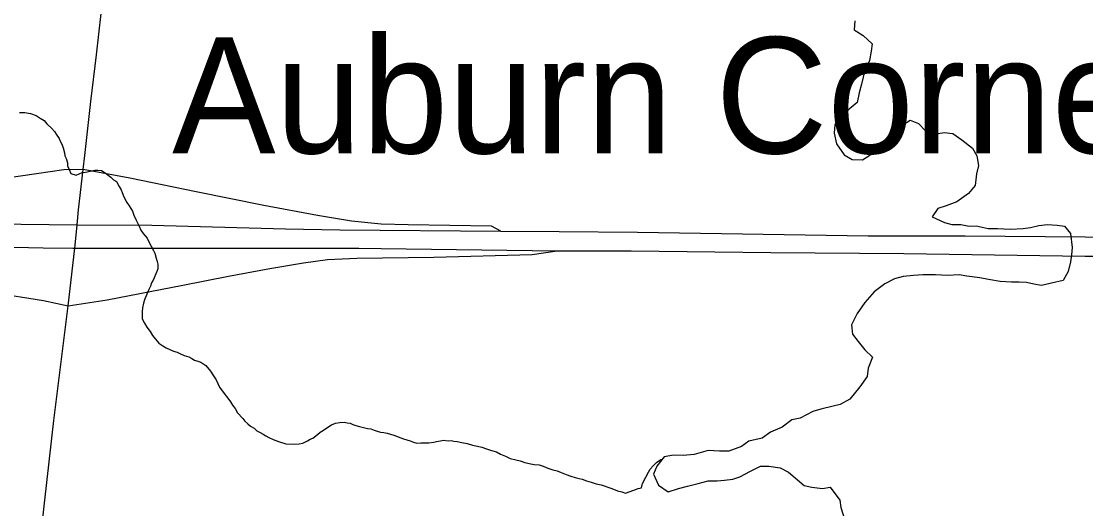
# Model space of a CAD drawing. Extents: x 0 to 34, y 0 to 22.
# Drawn here: x 3.05 to 3.775, y 16.588 to 16.919 of the extents above; entities that cross this region are included whole.
import ezdxf

# ---------------------------------------------------------------- set-up
doc = ezdxf.new("R2010")
doc.units = 0
for name, color, linetype in [('GM_X_Interchange_Ramps', 7, 'Continuous'), ('GM_X_Major_Lake', 7, 'Continuous'), ('GM_X_Major_River', 7, 'Continuous'), ('GM_X_Minor_River', 7, 'Continuous'), ('GM_X_State_Route', 7, 'Continuous'), ('GM_X_Unincorporated_Text', 7, 'Continuous'), ('GM_X_US_Route', 7, 'Continuous')]:
    doc.layers.add(name, color=color, linetype=linetype)

msp = doc.modelspace()

# ---------------------------------------------------------------- linework, layer by layer
at = {"layer": 'GM_X_Interchange_Ramps'}
for points in [[(3.09223, 16.81862), (3.07908, 16.81833), (3.06039, 16.81563), (3.02594, 16.81067), (2.93407, 16.79676), (2.90684, 16.79288), (2.89262, 16.79097), (2.85235, 16.78861), (2.81204, 16.78793), (2.783, 16.78816), (2.74404, 16.78736), (2.71551, 16.78465)], [(3.37658, 16.77675), (3.37015, 16.78019), (3.31347, 16.78095), (3.29501, 16.7814), (3.27497, 16.78343), (3.25165, 16.78735), (3.2153, 16.79424), (3.16915, 16.80347), (3.12389, 16.8127), (3.09223, 16.81862)], [(2.73524, 16.76898), (2.74939, 16.76614), (2.7794, 16.76528), (2.79786, 16.76519), (2.8233, 16.76429), (2.84357, 16.76249), (2.86428, 16.76001), (2.87937, 16.75799), (2.95283, 16.74597), (3.03067, 16.73502), (3.06512, 16.72962), (3.08201, 16.72601)], [(3.08201, 16.72601), (3.10858, 16.73007), (3.16014, 16.73997), (3.19121, 16.74605), (3.21936, 16.75123), (3.2421, 16.75528), (3.25853, 16.75753), (3.27857, 16.75844), (3.33103, 16.75911), (3.3978, 16.76078), (3.41495, 16.76335)]]:
    msp.add_lwpolyline(points, dxfattribs=at)
at = {"layer": 'GM_X_Major_Lake'}
for points in [[(3.61756, 16.91972), (3.61718, 16.91364), (3.62325, 16.90985), (3.62932, 16.90416), (3.62856, 16.89922), (3.62742, 16.89276), (3.62438, 16.8863), (3.6221, 16.8768), (3.62058, 16.87072), (3.61907, 16.86426), (3.61375, 16.8597), (3.6073, 16.85399), (3.60388, 16.84905), (3.6035, 16.84335), (3.60502, 16.83613), (3.61033, 16.82854), (3.61564, 16.82551), (3.62285, 16.82514), (3.63082, 16.83046), (3.63955, 16.83921), (3.646, 16.84416), (3.65017, 16.8491), (3.65511, 16.85214), (3.6608, 16.84987), (3.66573, 16.84494), (3.6718, 16.84267), (3.67825, 16.84381), (3.68432, 16.84306), (3.69039, 16.83889), (3.69759, 16.8332), (3.70063, 16.82788), (3.70177, 16.82143), (3.70025, 16.81573), (3.69949, 16.80775), (3.69493, 16.80243), (3.68696, 16.79672), (3.67975, 16.79405), (3.67406, 16.79214), (3.67027, 16.78644), (3.67861, 16.78265), (3.68354, 16.78114), (3.68961, 16.78115), (3.69531, 16.78001), (3.70024, 16.7804), (3.7082, 16.77851), (3.71466, 16.77852), (3.72338, 16.77814), (3.73211, 16.77853), (3.73704, 16.7793), (3.74273, 16.78045), (3.7488, 16.78121), (3.75525, 16.78084), (3.76018, 16.78009), (3.76436, 16.77515), (3.76549, 16.76566), (3.76511, 16.76072), (3.76435, 16.75578), (3.76283, 16.74932), (3.75941, 16.74324), (3.75145, 16.74133), (3.74462, 16.7398), (3.73931, 16.74056), (3.73437, 16.74169), (3.72944, 16.74207), (3.72413, 16.74206), (3.71654, 16.74243), (3.70858, 16.74394), (3.70251, 16.74507), (3.69378, 16.7462), (3.68847, 16.74696), (3.6805, 16.74657), (3.67253, 16.74694), (3.6638, 16.74693), (3.65736, 16.74654), (3.65053, 16.74577), (3.64446, 16.74424), (3.63801, 16.74082), (3.6308, 16.73549), (3.62434, 16.72827), (3.61903, 16.72066), (3.61523, 16.71306), (3.61599, 16.7066), (3.61978, 16.70167), (3.62433, 16.69598), (3.62965, 16.69105), (3.62661, 16.68344), (3.62585, 16.67774), (3.62091, 16.6709), (3.61408, 16.66253), (3.60763, 16.65873), (3.6027, 16.65759), (3.59435, 16.65567), (3.58904, 16.65415), (3.58031, 16.64958), (3.57462, 16.64844), (3.56817, 16.64349)], [(3.56817, 16.64349), (3.5602, 16.64006), (3.55451, 16.63588), (3.5454, 16.63397), (3.54047, 16.63016), (3.53174, 16.62711), (3.52529, 16.62711), (3.5177, 16.62748), (3.50822, 16.62481), (3.50063, 16.62404), (3.49418, 16.62441), (3.48773, 16.62327), (3.48279, 16.6168), (3.48052, 16.61148), (3.48393, 16.60389), (3.49038, 16.59933), (3.49759, 16.60162), (3.50366, 16.60315), (3.51087, 16.60506), (3.5177, 16.60696), (3.52377, 16.60697), (3.5287, 16.60736), (3.53439, 16.60812), (3.53932, 16.60965), (3.54654, 16.61345), (3.55337, 16.61688), (3.55906, 16.61689), (3.56665, 16.61576), (3.57233, 16.61272), (3.58296, 16.60362), (3.58827, 16.60249), (3.59548, 16.60173), (3.60079, 16.6025), (3.60724, 16.59377), (3.60799, 16.58883), (3.61103, 16.57934)]]:
    msp.add_lwpolyline(points, dxfattribs=at)
at = {"layer": 'GM_X_Major_River'}
for points in [[(3.61756, 16.91972), (3.61718, 16.91364), (3.62325, 16.90985), (3.62932, 16.90416), (3.62856, 16.89922), (3.62742, 16.89276), (3.62438, 16.8863), (3.6221, 16.8768), (3.62058, 16.87072), (3.61907, 16.86426), (3.61375, 16.8597), (3.6073, 16.85399), (3.60388, 16.84905), (3.6035, 16.84335), (3.60502, 16.83613), (3.61033, 16.82854), (3.61564, 16.82551), (3.62285, 16.82514), (3.63082, 16.83046), (3.63955, 16.83921), (3.646, 16.84416), (3.65017, 16.8491), (3.65511, 16.85214), (3.6608, 16.84987), (3.66573, 16.84494), (3.6718, 16.84267), (3.67825, 16.84381), (3.68432, 16.84306), (3.69039, 16.83889), (3.69759, 16.8332), (3.70063, 16.82788), (3.70177, 16.82143), (3.70025, 16.81573), (3.69949, 16.80775), (3.69493, 16.80243), (3.68696, 16.79672), (3.67975, 16.79405), (3.67406, 16.79214), (3.67027, 16.78644), (3.67861, 16.78265), (3.68354, 16.78114), (3.68961, 16.78115), (3.69531, 16.78001), (3.70024, 16.7804), (3.7082, 16.77851), (3.71466, 16.77852), (3.72338, 16.77814), (3.73211, 16.77853), (3.73704, 16.7793), (3.74273, 16.78045), (3.7488, 16.78121), (3.75525, 16.78084), (3.76018, 16.78009), (3.76436, 16.77515), (3.76549, 16.76566), (3.76511, 16.76072), (3.76435, 16.75578), (3.76283, 16.74932), (3.75941, 16.74324), (3.75145, 16.74133), (3.74462, 16.7398), (3.73931, 16.74056), (3.73437, 16.74169), (3.72944, 16.74207), (3.72413, 16.74206), (3.71654, 16.74243), (3.70858, 16.74394), (3.70251, 16.74507), (3.69378, 16.7462), (3.68847, 16.74696), (3.6805, 16.74657), (3.67253, 16.74694), (3.6638, 16.74693), (3.65736, 16.74654), (3.65053, 16.74577), (3.64446, 16.74424), (3.63801, 16.74082), (3.6308, 16.73549), (3.62434, 16.72827), (3.61903, 16.72066), (3.61523, 16.71306), (3.61599, 16.7066), (3.61978, 16.70167), (3.62433, 16.69598), (3.62965, 16.69105), (3.62661, 16.68344), (3.62585, 16.67774), (3.62091, 16.6709), (3.61408, 16.66253), (3.60763, 16.65873), (3.6027, 16.65759), (3.59435, 16.65567), (3.58904, 16.65415), (3.58031, 16.64958), (3.57462, 16.64844), (3.56817, 16.64349)], [(3.56817, 16.64349), (3.5602, 16.64006), (3.55451, 16.63588), (3.5454, 16.63397), (3.54047, 16.63016), (3.53174, 16.62711), (3.52529, 16.62711), (3.5177, 16.62748), (3.50822, 16.62481), (3.50063, 16.62404), (3.49418, 16.62441), (3.48773, 16.62327), (3.48279, 16.6168), (3.48052, 16.61148), (3.48393, 16.60389), (3.49038, 16.59933), (3.49759, 16.60162), (3.50366, 16.60315), (3.51087, 16.60506), (3.5177, 16.60696), (3.52377, 16.60697), (3.5287, 16.60736), (3.53439, 16.60812), (3.53932, 16.60965), (3.54654, 16.61345), (3.55337, 16.61688), (3.55906, 16.61689), (3.56665, 16.61576), (3.57233, 16.61272), (3.58296, 16.60362), (3.58827, 16.60249), (3.59548, 16.60173), (3.60079, 16.6025), (3.60724, 16.59377), (3.60799, 16.58883), (3.61103, 16.57934)]]:
    msp.add_lwpolyline(points, dxfattribs=at)
at = {"layer": 'GM_X_Minor_River'}
for points in [[(3.04878, 16.85737), (3.05068, 16.85742), (3.05259, 16.85746), (3.0564, 16.85678), (3.06024, 16.85534), (3.06294, 16.8535), (3.06563, 16.85204), (3.06758, 16.8498), (3.07069, 16.84683), (3.07264, 16.84459), (3.07382, 16.84272), (3.07579, 16.83972), (3.07659, 16.83784), (3.07777, 16.83596), (3.07859, 16.83332), (3.07942, 16.82992), (3.07984, 16.82803), (3.08064, 16.82614), (3.08147, 16.82312), (3.08151, 16.82122), (3.0827, 16.81859), (3.0839, 16.81595), (3.08735, 16.81489), (3.0915, 16.8165), (3.09377, 16.81693), (3.10021, 16.81821), (3.10211, 16.81825), (3.10478, 16.81793), (3.10709, 16.81646), (3.11096, 16.8135), (3.1129, 16.81164), (3.11483, 16.81054), (3.1168, 16.80717), (3.11799, 16.80491), (3.11879, 16.80303), (3.12, 16.80002), (3.12198, 16.79626), (3.12355, 16.79401), (3.12473, 16.79214), (3.12591, 16.79026), (3.12673, 16.78762), (3.12832, 16.78424), (3.12912, 16.78235), (3.13031, 16.7801), (3.13151, 16.77746), (3.13308, 16.77522), (3.13581, 16.77186), (3.13741, 16.76847), (3.13859, 16.7666), (3.14017, 16.76359), (3.14098, 16.76171), (3.14181, 16.75831), (3.14262, 16.75604), (3.14304, 16.75415), (3.1431, 16.75111), (3.14238, 16.7492), (3.13984, 16.74344), (3.13874, 16.74152), (3.13803, 16.73922), (3.13694, 16.73692), (3.13548, 16.73385), (3.13404, 16.73001), (3.13333, 16.72772), (3.13263, 16.72466), (3.13231, 16.72199), (3.13237, 16.71934), (3.13242, 16.71706), (3.134, 16.71405), (3.13558, 16.71142), (3.13792, 16.70844), (3.1395, 16.70581), (3.14146, 16.70319), (3.1438, 16.70058), (3.1465, 16.69874), (3.14881, 16.69727), (3.15112, 16.69618), (3.1538, 16.6951)], [(3.1538, 16.6951), (3.1561, 16.69439), (3.15841, 16.6933), (3.16109, 16.69222), (3.16416, 16.69114), (3.16609, 16.69005), (3.16801, 16.68895), (3.17031, 16.68824), (3.17223, 16.68752), (3.1757, 16.68532), (3.17882, 16.68158), (3.1804, 16.67896), (3.18275, 16.67559), (3.18514, 16.6707), (3.18828, 16.66621), (3.19062, 16.66322), (3.19258, 16.6606), (3.19377, 16.65835), (3.19572, 16.65611), (3.1973, 16.6531), (3.20081, 16.64938), (3.20237, 16.64751), (3.20431, 16.64565), (3.20624, 16.64417), (3.20856, 16.6427), (3.2105, 16.64085), (3.2128, 16.63976), (3.21473, 16.63866), (3.21666, 16.63756), (3.21858, 16.63646), (3.22166, 16.63501), (3.22511, 16.63356), (3.23009, 16.63215), (3.2358, 16.63189), (3.23922, 16.63197), (3.24187, 16.63241), (3.24488, 16.63399), (3.24676, 16.63517), (3.24864, 16.63597), (3.25164, 16.63832), (3.2535, 16.63988), (3.25575, 16.64145), (3.25876, 16.64342), (3.26138, 16.64499), (3.26402, 16.64619), (3.26705, 16.64663), (3.2701, 16.6467), (3.27201, 16.64636), (3.27391, 16.64602), (3.27583, 16.6453), (3.27775, 16.64459), (3.28043, 16.64389), (3.28311, 16.64318), (3.28578, 16.64248), (3.28807, 16.64215), (3.29037, 16.64144), (3.29229, 16.64072), (3.29459, 16.64001), (3.29687, 16.63968), (3.29916, 16.63935), (3.30146, 16.63864), (3.30376, 16.63793), (3.31028, 16.63541), (3.31258, 16.6347), (3.31487, 16.63399), (3.31717, 16.63328), (3.31947, 16.63257), (3.32213, 16.63263), (3.32479, 16.63269), (3.32745, 16.63274), (3.33087, 16.6332), (3.33276, 16.63362), (3.33541, 16.63406), (3.33731, 16.63448), (3.34074, 16.63417), (3.34264, 16.63421), (3.34455, 16.63388), (3.34684, 16.63355), (3.3499, 16.63285), (3.35371, 16.63217), (3.35716, 16.63111), (3.3606, 16.63042), (3.36366, 16.62973), (3.36672, 16.62866), (3.37017, 16.62759), (3.37362, 16.62653), (3.37631, 16.62507), (3.37976, 16.62362), (3.38284, 16.62217), (3.38666, 16.62111), (3.38972, 16.62042), (3.39279, 16.61934), (3.39585, 16.61865), (3.39928, 16.61796), (3.40272, 16.61766), (3.40539, 16.61696), (3.40847, 16.6155), (3.41191, 16.61444), (3.41497, 16.61374), (3.41766, 16.61266), (3.42111, 16.61122)], [(3.42111, 16.61122), (3.42418, 16.61014), (3.42724, 16.60907), (3.42992, 16.60837), (3.43183, 16.60803), (3.4349, 16.60696), (3.43796, 16.60588), (3.44141, 16.60482), (3.44485, 16.60413), (3.45136, 16.60199), (3.45328, 16.60128), (3.45596, 16.60019), (3.45902, 16.5995), (3.46133, 16.59841), (3.46699, 16.60043), (3.47001, 16.60164), (3.47228, 16.60207), (3.47298, 16.60512), (3.47517, 16.60935), (3.477, 16.61281), (3.4781, 16.61474), (3.48033, 16.61706), (3.48256, 16.61939), (3.48556, 16.62136), (3.48632, 16.62137)]]:
    msp.add_lwpolyline(points, dxfattribs=at)
at = {"layer": 'GM_X_State_Route'}
for points in [[(3.09331, 16.82828), (3.09736, 16.8648), (3.10128, 16.89667), (3.10765, 16.95305), (3.10775, 16.95382)], [(3.0867, 16.76715), (3.08805, 16.7811), (3.08902, 16.79126), (3.09223, 16.81862), (3.09331, 16.82828)], [(3.08201, 16.72601), (3.08201, 16.72601), (3.08651, 16.76519), (3.0867, 16.76715)], [(3.06614, 16.59382), (3.07233, 16.64788), (3.08201, 16.72601)], [(2.9188, 15.93475), (2.92754, 15.95695), (2.94923, 16.01129), (2.97844, 16.08453), (2.99434, 16.12448), (3.00809, 16.15949), (3.01517, 16.1799), (3.01968, 16.19665), (3.02312, 16.21792), (3.0287, 16.26388), (3.03193, 16.29266), (3.03472, 16.31908), (3.04541, 16.41411), (3.04959, 16.44884), (3.05568, 16.50388), (3.06377, 16.57313), (3.06614, 16.59382)]]:
    msp.add_lwpolyline(points, dxfattribs=at)
at = {"layer": 'GM_X_US_Route'}
for points in [[(2.36225, 16.78597), (2.36421, 16.78607), (2.43366, 16.78779), (2.45916, 16.78757), (2.49239, 16.78736), (2.55755, 16.78672), (2.6793, 16.785), (2.71551, 16.78465), (2.83642, 16.78346), (3.05012, 16.78139), (3.08805, 16.7811), (3.13887, 16.78071), (3.22997, 16.77836), (3.26705, 16.77771), (3.37658, 16.77675), (3.41624, 16.77643), (3.46961, 16.77604), (3.62652, 16.77364), (3.69275, 16.77343), (3.77442, 16.77278), (3.93411, 16.77107)], [(2.36225, 16.77024), (2.37021, 16.77064), (2.406, 16.7715), (2.44887, 16.77193), (2.50439, 16.7715), (2.59077, 16.77043), (2.67866, 16.76957), (2.72067, 16.76914), (2.73524, 16.76898), (3.02784, 16.76614), (3.05506, 16.7655), (3.0651, 16.7654)], [(3.0651, 16.7654), (3.08509, 16.7652)], [(3.08509, 16.7652), (3.08651, 16.76519), (3.27991, 16.76507), (3.29501, 16.76487)], [(3.29501, 16.76487), (3.41495, 16.76335), (3.46532, 16.76335), (3.56028, 16.76228), (3.65095, 16.76142), (3.77442, 16.75971), (3.78391, 16.75963)]]:
    msp.add_lwpolyline(points, dxfattribs=at)

# ---------------------------------------------------------------- texts
at = {"layer": 'GM_X_Unincorporated_Text'}
msp.add_text('Auburn Corners', height=0.0789773, rotation=0.00001, dxfattribs=at).set_placement((3.15278, 16.82965))

doc.saveas('drawing.dxf')
